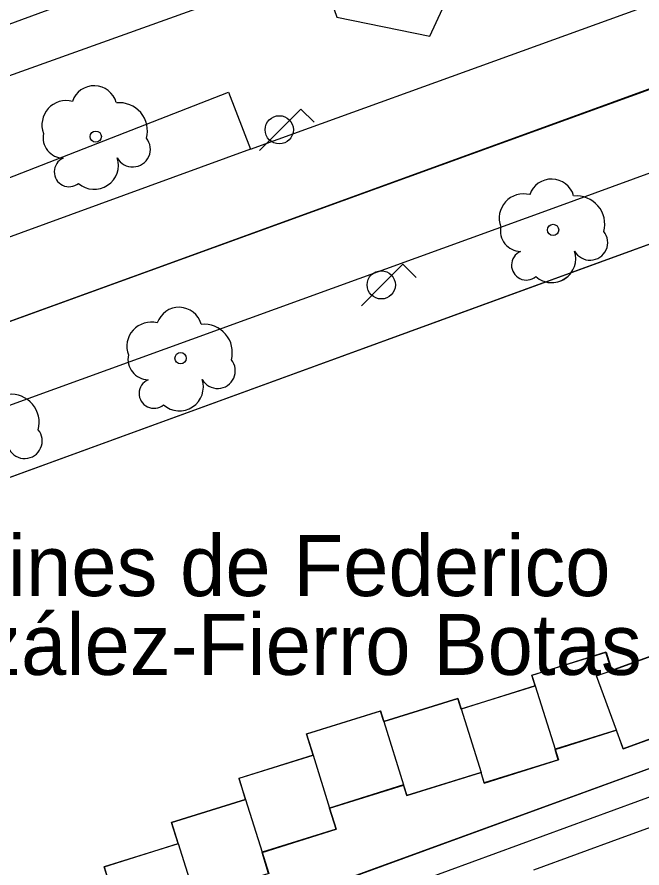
# Model space of a CAD drawing. Extents: x 282771 to 285132, y 4823109 to 4825496.
# Drawn here: x 283703.13 to 283731.32, y 4824230.23 to 4824268.64 of the extents above; entities that cross this region are included whole.
import ezdxf

# ---------------------------------------------------------------- set-up
doc = ezdxf.new("R2010")
doc.units = 0
for name, color, linetype in [('ACERA-BORDILLO', 7, 'Continuous'), ('ACERA-INTERIOR', 7, 'Continuous'), ('ARBOL', 7, 'Continuous'), ('CALLE-EJE', 7, 'Continuous'), ('CARRIL-BICI-AREA', 7, 'Continuous'), ('CARRIL-BICI-EJE', 7, 'Continuous'), ('EDIFICIO', 7, 'Continuous'), ('FAROLA', 7, 'Continuous'), ('MEDIANERA', 7, 'Continuous'), ('PARQUE-JARDIN-AREA', 7, 'Continuous'), ('PARQUE-JARDIN-TEXTO', 7, 'Continuous'), ('SENAL-VIARIA', 7, 'Continuous'), ('ZONA-VERDE', 7, 'Continuous')]:
    doc.layers.add(name, color=color, linetype=linetype)

msp = doc.modelspace()

# ---------------------------------------------------------------- linework, layer by layer
at = {"layer": 'ACERA-BORDILLO'}
for points in [[(283637.018, 4824253.203), (283638.926, 4824251.428), (283641.505, 4824249.063), (283643.01, 4824247.719), (283644.897, 4824246.13), (283646.878, 4824244.64), (283648.26, 4824243.887), (283649.602, 4824243.208), (283650.849, 4824242.785), (283652.097, 4824242.423), (283653.664, 4824242.182), (283655.031, 4824242.09), (283656.842, 4824242.182), (283658.592, 4824242.677), (283675.604, 4824248.79), (283674.943, 4824250.526), (283712.674, 4824265.254), (283713.66, 4824262.671), (283804.502, 4824295.551), (283843.2, 4824309.763)], [(283701.052, 4824250.492), (283727.322, 4824260.012), (283750.962, 4824268.652)]]:
    msp.add_lwpolyline(points, dxfattribs=at)
at = {"layer": 'ACERA-INTERIOR'}
for points in [[(283712.212, 4824270.062), (283716.532, 4824271.592), (283717.552, 4824268.632), (283721.762, 4824267.782), (283739.643, 4824306.408), (283739.473, 4824306.588), (283703.511, 4824293.45), (283712.212, 4824270.062)], [(283686.424, 4824241.049), (283686.149, 4824241.801), (283752.559, 4824266.02)], [(283751.075, 4824241.795), (283716.478, 4824229.179)], [(283726.511, 4824238.454), (283726.362, 4824238.931), (283729.703, 4824239.974), (283729.96, 4824239.151)], [(283729.96, 4824239.151), (283732.563, 4824240.101)], [(283730.168, 4824236.453), (283729.275, 4824238.902), (283729.96, 4824239.151)], [(283723.17, 4824237.411), (283726.511, 4824238.454)], [(283726.511, 4824238.454), (283727.405, 4824235.59)], [(283719.68, 4824236.846), (283723.021, 4824237.889), (283723.17, 4824237.411)], [(283716.488, 4824235.326), (283716.19, 4824236.281), (283719.531, 4824237.323), (283719.68, 4824236.846)], [(283723.17, 4824237.411), (283724.064, 4824234.548)], [(283733.591, 4824237.282), (283733.763, 4824236.813), (283730.475, 4824235.613), (283730.168, 4824236.453)], [(283719.68, 4824236.846), (283720.574, 4824233.982)], [(283730.168, 4824236.453), (283727.405, 4824235.59)], [(283727.405, 4824235.59), (283727.554, 4824235.113), (283724.213, 4824234.07), (283724.064, 4824234.548)], [(283713.445, 4824233.329), (283713.147, 4824234.283), (283716.488, 4824235.326)], [(283716.488, 4824235.326), (283717.233, 4824232.939)], [(283724.064, 4824234.548), (283720.723, 4824233.505), (283720.574, 4824233.982)], [(283720.574, 4824233.982), (283717.233, 4824232.939)], [(283710.402, 4824231.331), (283710.104, 4824232.286), (283713.445, 4824233.329)], [(283713.445, 4824233.329), (283714.189, 4824230.942)], [(283717.233, 4824232.939), (283717.53, 4824231.985), (283714.189, 4824230.942)], [(283707.507, 4824228.857), (283707.06, 4824230.289), (283710.402, 4824231.331)], [(283710.402, 4824231.331), (283711.146, 4824228.945)], [(283714.189, 4824230.942), (283714.487, 4824229.988), (283711.146, 4824228.945)]]:
    msp.add_lwpolyline(points, dxfattribs=at)
at = {"layer": 'ARBOL'}
for centre in [(283706.682, 4824263.242), (283727.312, 4824259.032), (283710.512, 4824253.242)]:
    msp.add_circle(centre, 0.255, dxfattribs=at)
for centre, radius, start, end in [((283706.612, 4824264.502), 1.038, 15.6423, 161.3843), ((283705.352, 4824263.772), 1.097, 75.4318, 200.5561), ((283707.742, 4824263.502), 1.272, 345.0327, 95.7993), ((283705.242, 4824263.202), 0.935, 168.599, 268.1324), ((283708.352, 4824262.672), 0.797, 208.9625, 38.991), ((283705.482, 4824261.652), 0.672, 113.7367, 309.4725), ((283706.622, 4824261.952), 1.086, 228.9545, 17.928), ((283727.242, 4824260.292), 1.038, 15.6423, 161.3843), ((283725.982, 4824259.562), 1.097, 75.4318, 200.5561), ((283728.372, 4824259.292), 1.272, 345.0327, 95.7993), ((283725.872, 4824258.992), 0.935, 168.599, 268.1324), ((283728.982, 4824258.462), 0.797, 208.9625, 38.991), ((283726.112, 4824257.442), 0.672, 113.7367, 309.4725), ((283727.252, 4824257.742), 1.086, 228.9545, 17.928), ((283710.442, 4824254.502), 1.038, 15.6423, 161.3843), ((283709.182, 4824253.772), 1.097, 75.4318, 200.5561), ((283711.572, 4824253.502), 1.272, 345.0327, 95.7993), ((283709.072, 4824253.202), 0.935, 168.599, 268.1324), ((283712.182, 4824252.672), 0.797, 208.9625, 38.991), ((283709.312, 4824251.652), 0.672, 113.7367, 309.4725), ((283710.452, 4824251.952), 1.086, 228.9545, 17.928), ((283702.862, 4824250.342), 1.272, 345.0327, 95.7993), ((283703.472, 4824249.512), 0.797, 208.9625, 38.991)]:
    msp.add_arc(centre, radius, start, end, dxfattribs=at)
at = {"layer": 'CALLE-EJE'}
msp.add_lwpolyline([(283650.523, 4824235.462), (283665.761, 4824241.46), (283814.821, 4824295.571), (283969.178, 4824351.877)], dxfattribs=at)
at = {"layer": 'CARRIL-BICI-AREA'}
for points in [[(283751.075, 4824241.795), (283716.478, 4824229.179)], [(283726.446, 4824230.153), (283730.391, 4824231.591), (283732.787, 4824232.465)]]:
    msp.add_lwpolyline(points, dxfattribs=at)
at = {"layer": 'CARRIL-BICI-EJE'}
msp.add_lwpolyline([(283717.253, 4824228.17), (283743.956, 4824237.944), (283753.211, 4824241.533), (283755.471, 4824243.731), (283756.613, 4824245.77), (283757.143, 4824247.687), (283757.184, 4824249.441), (283756.776, 4824251.481), (283756.45, 4824253.357), (283756.613, 4824255.07), (283757.207, 4824257.105), (283758.715, 4824259.593), (283759.368, 4824261.347), (283759.49, 4824263.182), (283759.041, 4824265.181), (283755.025, 4824277.988)], dxfattribs=at)
at = {"layer": 'EDIFICIO'}
msp.add_lwpolyline([(283704.812, 4824288.492), (283712.032, 4824269.302), (283661.973, 4824251.362), (283659.653, 4824250.922), (283658.503, 4824250.977), (283657.353, 4824251.032), (283656.248, 4824251.347), (283654.133, 4824252.227), (283652.273, 4824253.572), (283651.423, 4824254.352), (283650.123, 4824256.252), (283649.293, 4824258.392), (283649.133, 4824259.542), (283648.973, 4824260.692), (283649.183, 4824262.982), (283649.923, 4824265.172), (283651.133, 4824267.122), (283652.763, 4824268.762), (283654.743, 4824269.982), (283704.812, 4824288.492)], dxfattribs=at)
at = {"layer": 'FAROLA'}
for p, q in [((283715.942, 4824264.482), (283715.002, 4824263.552)), ((283716.532, 4824263.892), (283715.942, 4824264.482)), ((283715.002, 4824263.552), (283714.072, 4824262.612)), ((283720.542, 4824257.482), (283719.602, 4824256.552)), ((283721.132, 4824256.892), (283720.542, 4824257.482)), ((283719.602, 4824256.552), (283718.672, 4824255.612))]:
    msp.add_line(p, q, dxfattribs=at)
for centre in [(283714.962, 4824263.552), (283719.562, 4824256.552)]:
    msp.add_circle(centre, 0.637, dxfattribs=at)
at = {"layer": 'MEDIANERA'}
msp.add_lwpolyline([(283709.222, 4824270.692), (283661.483, 4824253.142)], dxfattribs=at)
at = {"layer": 'PARQUE-JARDIN-AREA'}
msp.add_lwpolyline([(283686.146, 4824241.796), (283752.557, 4824266.016), (283756.739, 4824267.542), (283759.087, 4824268.398), (283761.21, 4824269.025), (283764.887, 4824268.279), (283780.92, 4824245.946), (283777.914, 4824243.788), (283779.664, 4824241.351), (283783.807, 4824235.588), (283786.323, 4824237.392), (283786.882, 4824236.613), (283786.443, 4824233.524), (283714.791, 4824211.161), (283712.404, 4824210.416), (283708.108, 4824209.076), (283702.245, 4824207.246)], dxfattribs=at)
at = {"layer": 'SENAL-VIARIA'}
for points in [[(283665.761, 4824241.46), (283710.196, 4824257.596), (283749.64, 4824271.96)], [(283713.66, 4824262.671), (283675.604, 4824248.79)]]:
    msp.add_lwpolyline(points, dxfattribs=at)
at = {"layer": 'ZONA-VERDE'}
for p, q in [((283728.135, 4824257.109), (283735.612, 4824259.836)), ((283728.014, 4824256.967), (283728.078, 4824257.036)), ((283728.078, 4824257.036), (283728.135, 4824257.109)), ((283693.611, 4824244.518), (283726.976, 4824256.687)), ((283726.976, 4824256.687), (283726.983, 4824256.685)), ((283726.983, 4824256.685), (283727.074, 4824256.666)), ((283727.074, 4824256.666), (283727.166, 4824256.655)), ((283727.166, 4824256.655), (283727.26, 4824256.652)), ((283727.26, 4824256.652), (283727.353, 4824256.657)), ((283727.353, 4824256.657), (283727.445, 4824256.67)), ((283727.445, 4824256.67), (283727.536, 4824256.69)), ((283727.536, 4824256.69), (283727.624, 4824256.719)), ((283727.624, 4824256.719), (283727.71, 4824256.755)), ((283727.71, 4824256.755), (283727.793, 4824256.798)), ((283727.793, 4824256.798), (283727.871, 4824256.848)), ((283727.871, 4824256.848), (283727.946, 4824256.904)), ((283727.946, 4824256.904), (283728.014, 4824256.967)), ((283751.073, 4824241.79), (283716.475, 4824229.174)), ((283729.7, 4824239.969), (283726.359, 4824238.927)), ((283729.957, 4824239.146), (283729.7, 4824239.969)), ((283732.561, 4824240.096), (283729.957, 4824239.146)), ((283726.359, 4824238.927), (283726.508, 4824238.449)), ((283726.508, 4824238.449), (283723.167, 4824237.407)), ((283723.018, 4824237.884), (283719.677, 4824236.841)), ((283723.167, 4824237.407), (283723.018, 4824237.884)), ((283719.528, 4824237.318), (283716.187, 4824236.276)), ((283719.677, 4824236.841), (283719.528, 4824237.318)), ((283730.472, 4824235.609), (283733.76, 4824236.808)), ((283727.402, 4824235.586), (283730.166, 4824236.448)), ((283730.166, 4824236.448), (283730.472, 4824235.609)), ((283716.187, 4824236.276), (283716.485, 4824235.321)), ((283727.551, 4824235.108), (283727.402, 4824235.586)), ((283716.485, 4824235.321), (283713.144, 4824234.278)), ((283724.21, 4824234.066), (283727.551, 4824235.108)), ((283720.72, 4824233.5), (283724.061, 4824234.543)), ((283724.061, 4824234.543), (283724.21, 4824234.066)), ((283713.144, 4824234.278), (283713.442, 4824233.324)), ((283717.23, 4824232.934), (283720.571, 4824233.977)), ((283720.571, 4824233.977), (283720.72, 4824233.5)), ((283713.442, 4824233.324), (283710.1, 4824232.281)), ((283717.527, 4824231.98), (283717.23, 4824232.934)), ((283710.1, 4824232.281), (283710.398, 4824231.326)), ((283714.186, 4824230.937), (283717.527, 4824231.98)), ((283710.398, 4824231.326), (283707.057, 4824230.283)), ((283714.484, 4824229.983), (283714.186, 4824230.937)), ((283707.057, 4824230.283), (283707.504, 4824228.851))]:
    msp.add_line(p, q, dxfattribs=at)

# ---------------------------------------------------------------- texts
at = {"layer": 'PARQUE-JARDIN-TEXTO'}
for s, p in [('Jardines de Federico ', (283695.564, 4824242.505)), ('González-Fierro Botas', (283694.523, 4824238.948))]:
    msp.add_text(s, height=2.75, dxfattribs=at).set_placement(p)

doc.saveas('drawing.dxf')
